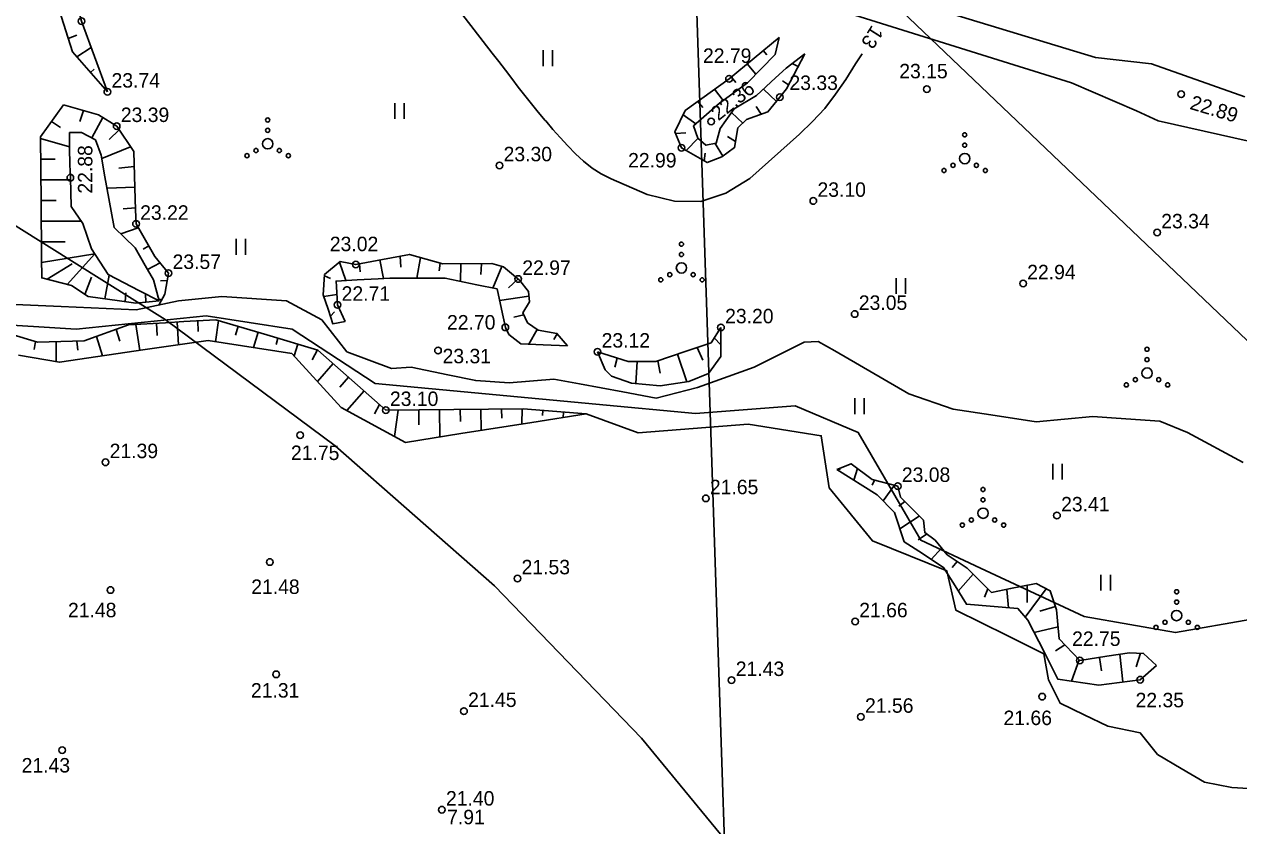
# Model space of a CAD drawing. Extents: x 509422 to 615075, y 6525431 to 6565970.
# Drawn here: x 513336.9 to 513454.3, y 6565716.1 to 6565793.6 of the extents above; entities that cross this region are included whole.
import ezdxf

# ---------------------------------------------------------------- set-up
doc = ezdxf.new("R2010")
doc.units = 0
for name, color, linetype in [('GEOLPUNKT', 7, 'Continuous'), ('HALJASTUS', 7, 'Continuous'), ('KITSENDUSED', 7, 'Continuous'), ('kma_avalik_veekogu', 7, 'Continuous'), ('KORGUS', 7, 'Continuous'), ('LAMAM', 7, 'Continuous'), ('PLOKK', 7, 'Continuous'), ('RELJEEF', 7, 'Continuous'), ('TEE', 7, 'Continuous'), ('VEEKOGU', 7, 'Continuous')]:
    doc.layers.add(name, color=color, linetype=linetype)

msp = doc.modelspace()

# ---------------------------------------------------------------- linework, layer by layer
at = {"layer": 'GEOLPUNKT'}
msp.add_lwpolyline([(513400.86, 6565826.47), (513401.19, 6565817.03), (513407.81, 6565618.76), (513410.95, 6565413.2), (513410.95, 6565403.6)], dxfattribs=at)
at = {"layer": 'HALJASTUS'}
for p, q in [((513387.07, 6565791.12), (513387.07, 6565789.6)), ((513387.98, 6565791.12), (513387.98, 6565789.6)), ((513372.74, 6565786.01), (513372.74, 6565784.49)), ((513373.65, 6565786.01), (513373.65, 6565784.49)), ((513357.4, 6565772.86), (513357.4, 6565771.34)), ((513358.31, 6565772.86), (513358.31, 6565771.34)), ((513421.2, 6565769.06), (513421.2, 6565767.54)), ((513422.11, 6565769.06), (513422.11, 6565767.54)), ((513417.22, 6565757.44), (513417.22, 6565755.92)), ((513418.13, 6565757.44), (513418.13, 6565755.92)), ((513436.35, 6565751.09), (513436.35, 6565749.57)), ((513437.26, 6565751.09), (513437.26, 6565749.57)), ((513441.01, 6565740.36), (513441.01, 6565738.84)), ((513441.92, 6565740.36), (513441.92, 6565738.84))]:
    msp.add_line(p, q, dxfattribs=at)
for centre, radius in [((513360.44, 6565784.37), 0.2), ((513360.44, 6565783.37), 0.2), ((513360.44, 6565782.07), 0.5), ((513427.84, 6565782.94), 0.2), ((513358.44, 6565780.92), 0.2), ((513359.31, 6565781.42), 0.2), ((513361.57, 6565781.42), 0.2), ((513362.44, 6565780.92), 0.2), ((513427.84, 6565780.64), 0.5), ((513427.84, 6565781.94), 0.2), ((513426.71, 6565779.99), 0.2), ((513428.97, 6565779.99), 0.2), ((513425.84, 6565779.49), 0.2), ((513429.84, 6565779.49), 0.2), ((513400.45, 6565772.36), 0.2), ((513400.45, 6565770.06), 0.5), ((513400.45, 6565771.36), 0.2), ((513399.32, 6565769.41), 0.2), ((513401.58, 6565769.41), 0.2), ((513398.45, 6565768.91), 0.2), ((513402.45, 6565768.91), 0.2), ((513445.47, 6565762.19), 0.2), ((513445.47, 6565761.19), 0.2), ((513445.47, 6565759.89), 0.5), ((513443.47, 6565758.74), 0.2), ((513444.34, 6565759.24), 0.2), ((513446.6, 6565759.24), 0.2), ((513447.47, 6565758.74), 0.2), ((513429.61, 6565748.62), 0.2), ((513429.61, 6565747.62), 0.2), ((513429.61, 6565746.32), 0.5), ((513427.61, 6565745.17), 0.2), ((513428.48, 6565745.67), 0.2), ((513430.74, 6565745.67), 0.2), ((513431.61, 6565745.17), 0.2), ((513448.33, 6565738.72), 0.2), ((513448.33, 6565737.72), 0.2), ((513448.33, 6565736.42), 0.5), ((513446.33, 6565735.27), 0.2), ((513447.2, 6565735.77), 0.2), ((513449.46, 6565735.77), 0.2), ((513450.33, 6565735.27), 0.2)]:
    msp.add_circle(centre, radius, dxfattribs=at)
at = {"layer": 'KITSENDUSED'}
msp.add_lwpolyline([(513443.92, 6565625.1), (513440.65, 6565640.16), (513432.65, 6565666.94), (513421.28, 6565691.87), (513409.61, 6565708.72), (513396.6, 6565724.56), (513382.36, 6565739.3), (513366.97, 6565752.84), (513350.52, 6565765.08), (513333.14, 6565775.95), (513314.94, 6565785.37), (513295.04, 6565799.72), (513268.51, 6565813.36), (513239.14, 6565818.56), (513173.09, 6565820.27), (513170.86, 6565820.62), (513147.71, 6565834.66), (513129.75, 6565843.24), (513110.9, 6565850.03)], dxfattribs=at)
at = {"layer": 'kma_avalik_veekogu'}
msp.add_lwpolyline([(513110.9, 6565850.03), (513129.75, 6565843.24), (513147.71, 6565834.66), (513170.86, 6565820.62), (513173.09, 6565820.27), (513239.14, 6565818.56), (513268.51, 6565813.36), (513295.04, 6565799.72), (513314.94, 6565785.37), (513333.14, 6565775.95), (513350.52, 6565765.08), (513366.97, 6565752.84), (513382.36, 6565739.3), (513396.6, 6565724.56), (513409.61, 6565708.72), (513421.28, 6565691.87), (513432.65, 6565666.94), (513440.65, 6565640.16), (513443.92, 6565625.1)], dxfattribs=at)
at = {"layer": 'KORGUS'}
for centre in [(513342.44, 6565793.95), (513405.05, 6565788.37), (513344.94, 6565787.11), (513424.17, 6565787.37), (513448.77, 6565786.87), (513409.97, 6565786.59), (513345.84, 6565783.78), (513403.32, 6565784.24), (513400.46, 6565781.68), (513382.85, 6565779.98), (513341.36, 6565778.79), (513413.2, 6565776.54), (513347.71, 6565774.32), (513446.44, 6565773.49), (513368.96, 6565770.39), (513350.84, 6565769.56), (513384.66, 6565768.99), (513433.48, 6565768.56), (513367.19, 6565766.48), (513417.2, 6565765.6), (513383.42, 6565764.31), (513404.27, 6565764.3), (513376.91, 6565762.06), (513392.33, 6565761.95), (513371.86, 6565756.3), (513363.58, 6565753.87), (513344.76, 6565751.25), (513421.36, 6565748.95), (513402.8, 6565747.76), (513436.76, 6565746.1), (513360.64, 6565741.6), (513384.59, 6565740), (513345.24, 6565738.89), (513417.24, 6565735.85), (513438.96, 6565732.08), (513361.27, 6565730.73), (513405.3, 6565730.17), (513444.8, 6565730.21), (513435.32, 6565728.57), (513379.42, 6565727.17), (513417.8, 6565726.61), (513340.57, 6565723.39), (513377.28, 6565717.63)]:
    msp.add_circle(centre, 0.32, dxfattribs=at)
at = {"layer": 'LAMAM'}
msp.add_lwpolyline([(513373.12, 6565802.59), (513382.16, 6565790.85), (513382.79, 6565790.03), (513383.42, 6565789.21), (513384.05, 6565788.38), (513384.67, 6565787.56), (513385.31, 6565786.74), (513385.95, 6565785.93), (513386.61, 6565785.13), (513387.27, 6565784.34), (513387.32, 6565784.28), (513388.02, 6565783.47), (513388.73, 6565782.67), (513389.46, 6565781.89), (513390.19, 6565781.11), (513390.97, 6565780.38), (513391.8, 6565779.72), (513392.7, 6565779.17), (513393.65, 6565778.68), (513397.14, 6565777.15), (513399.78, 6565776.53), (513402.33, 6565776.48), (513404.74, 6565777.31), (513407.06, 6565778.72), (513411.87, 6565783.01), (513413.12, 6565784.23), (513414.3, 6565785.5), (513415.36, 6565786.88), (513416.35, 6565788.31), (513417.28, 6565789.8), (513417.91, 6565790.79)], dxfattribs=at)
at = {"layer": 'PLOKK'}
msp.add_lwpolyline([(512891.12, 6565799.26), (513400.87, 6565814.87), (513514.3, 6565706.59), (513480.13, 6565510.8), (513354.71, 6565482.04), (513336.29, 6565486.45), (513349.24, 6565509.97), (513348.7, 6565545.92), (513346.25, 6565552.77), (513343.83, 6565567.35), (513345.91, 6565600.64), (513334.53, 6565646.84), (513307.12, 6565674.52), (513287.27, 6565689.68), (513266.33, 6565696.58), (513234.75, 6565720.68), (513217.01, 6565716.95), (513189.14, 6565722.57), (513171.5, 6565719.59), (513135.86, 6565725.15), (513089.86, 6565753.37)], dxfattribs=at)
at = {"layer": 'RELJEEF'}
for p, q in [((513341.99, 6565792.58), (513341.16, 6565792.26)), ((513409.9, 6565792.37), (513409.9, 6565792.37)), ((513342, 6565790.48), (513343.38, 6565791.38)), ((513408.71, 6565790.67), (513408.35, 6565791.09)), ((513412.34, 6565790.7), (513412.31, 6565790.72)), ((513406.81, 6565789.82), (513407.65, 6565788.8)), ((513411.74, 6565789.55), (513411.17, 6565789.85)), ((513343.67, 6565789.28), (513343.32, 6565788.97)), ((513405.7, 6565788), (513405.27, 6565788.55)), ((513344.63, 6565787.46), (513344.76, 6565787.58)), ((513344.94, 6565787.11), (513344.94, 6565787.11)), ((513403.66, 6565787.36), (513404.47, 6565786.26)), ((513409.63, 6565786.17), (513408.37, 6565787.35)), ((513410.22, 6565788.15), (513410.81, 6565787.78)), ((513402.52, 6565785.6), (513402.04, 6565786.18)), ((513342.28, 6565784.23), (513342.63, 6565785.29)), ((513400.6, 6565784.87), (513401.84, 6565784.01)), ((513406.38, 6565784.08), (513405.3, 6565785.09)), ((513407.67, 6565785.68), (513408.16, 6565784.93)), ((513340.4, 6565783.64), (513339.54, 6565784.23)), ((513344.5, 6565784.61), (513343.43, 6565782.64)), ((513338.48, 6565782.57), (513341.27, 6565781.77)), ((513345.1, 6565782.5), (513346.08, 6565783.43)), ((513400.86, 6565783.14), (513399.89, 6565783.06)), ((513400.9, 6565781.42), (513402.06, 6565782.61)), ((513404.9, 6565782.77), (513405.69, 6565782.3)), ((513347.19, 6565781.77), (513344.39, 6565780.64)), ((513402.74, 6565781.18), (513402.63, 6565780.42)), ((513404.46, 6565780.87), (513403.7, 6565782.11)), ((513339.9, 6565780.58), (513338.5, 6565780.57)), ((513346.06, 6565779.71), (513347.54, 6565779.87)), ((513338.52, 6565778.57), (513341.37, 6565778.59)), ((513347.6, 6565777.87), (513344.91, 6565777.79)), ((513339.98, 6565776.58), (513338.53, 6565776.57)), ((513346.47, 6565775.77), (513347.66, 6565775.87)), ((513338.55, 6565774.57), (513342.42, 6565774.6)), ((513347.93, 6565773.93), (513346.24, 6565773.35)), ((513340.87, 6565772.59), (513338.57, 6565772.57)), ((513348.41, 6565771.87), (513348.94, 6565772.2)), ((513338.58, 6565770.57), (513343.72, 6565771.41)), ((513341.05, 6565768.47), (513343.72, 6565771.41)), ((513350.05, 6565770.54), (513348.83, 6565769.9)), ((513367.38, 6565770.62), (513367.99, 6565768.84)), ((513371.3, 6565770.83), (513371.63, 6565769.04)), ((513373.33, 6565770.14), (513373.26, 6565771.2)), ((513375.21, 6565771.07), (513374.86, 6565769.07)), ((513341.54, 6565770.44), (513339.11, 6565768.97)), ((513344.69, 6565767.06), (513345.11, 6565769.37)), ((513369.37, 6565769.69), (513369.33, 6565770.46)), ((513377.02, 6565769.79), (513377.13, 6565770.52)), ((513379.12, 6565770.46), (513379.1, 6565768.75)), ((513381.05, 6565769.42), (513381.12, 6565770.47)), ((513383.08, 6565770.19), (513382.21, 6565768.11)), ((513343.42, 6565769.18), (513342.77, 6565767.49)), ((513350.08, 6565768.8), (513350.72, 6565768.84)), ((513366.5, 6565769.03), (513365.94, 6565769.29)), ((513383.72, 6565768.13), (513384.66, 6565768.99)), ((513346.74, 6565767.64), (513346.67, 6565766.78)), ((513348.66, 6565766.74), (513348.63, 6565767.55)), ((513350.19, 6565766.93), (513349.89, 6565767.06)), ((513365.87, 6565767.3), (513367.13, 6565767.48)), ((513385.69, 6565767.34), (513382.87, 6565766.92)), ((513349.94, 6565766.86), (513349.94, 6565766.86)), ((513349.77, 6565763.52), (513349.7, 6565764.7)), ((513351.7, 6565764.82), (513351.83, 6565762.62)), ((513353.73, 6565763.92), (513353.69, 6565764.95)), ((513355.68, 6565764.98), (513355.4, 6565762.92)), ((513366.91, 6565765.8), (513366.5, 6565765.4)), ((513367.93, 6565764.88), (513367.93, 6565764.88)), ((513384.23, 6565765.3), (513385.2, 6565765.53)), ((513346.13, 6565762.97), (513345.78, 6565764.1)), ((513347.7, 6565764.58), (513348.09, 6565762.07)), ((513357.33, 6565763.54), (513357.6, 6565764.41)), ((513359.51, 6565763.84), (513359.07, 6565762.35)), ((513386.5, 6565764.11), (513385.68, 6565762.69)), ((513388.1, 6565763.14), (513388.44, 6565763.69)), ((513404.27, 6565764.3), (513404.27, 6565764.3)), ((513337.87, 6565762.16), (513337.99, 6565762.94)), ((513339.98, 6565762.93), (513340, 6565760.99)), ((513342.09, 6565762.09), (513341.98, 6565762.98)), ((513343.9, 6565763.42), (513344.46, 6565761.54)), ((513361.25, 6565762.65), (513361.43, 6565763.26)), ((513363.34, 6565762.69), (513363, 6565761.54)), ((513389.44, 6565762.51), (513389.44, 6565762.51)), ((513402.52, 6565761.12), (513401.96, 6565762.36)), ((513403.62, 6565763.3), (513404.27, 6565762.61)), ((513364.74, 6565761.17), (513365.26, 6565762.12)), ((513392.33, 6565761.95), (513392.33, 6565761.95)), ((513394.02, 6565760.44), (513394.24, 6565761.34)), ((513400.07, 6565761.72), (513400.97, 6565759.05)), ((513366.76, 6565760.8), (513365.25, 6565759.07)), ((513396.18, 6565761), (513396.04, 6565758.87)), ((513398.39, 6565759.88), (513398.17, 6565761.07)), ((513367.43, 6565758.53), (513368.26, 6565759.48)), ((513369.76, 6565758.15), (513368.09, 6565756.26)), ((513370.78, 6565755.95), (513371.26, 6565756.83)), ((513373.06, 6565756.31), (513372.71, 6565753.75)), ((513375.07, 6565754.86), (513375.06, 6565756.33)), ((513377.06, 6565756.35), (513377.08, 6565753.71)), ((513379.07, 6565755.19), (513379.06, 6565756.36)), ((513381.06, 6565756.38), (513381.08, 6565754.34)), ((513383.07, 6565755.52), (513383.06, 6565756.4)), ((513385.06, 6565756.41), (513385.01, 6565754.96)), ((513387.02, 6565755.77), (513387.06, 6565756.27)), ((513389.05, 6565756.11), (513389.01, 6565755.59)), ((513391.04, 6565755.93), (513391.04, 6565755.96)), ((513391.25, 6565755.94), (513391.25, 6565755.94)), ((513415.75, 6565750.51), (513415.72, 6565750.64)), ((513417.47, 6565750.64), (513417.13, 6565749.52)), ((513415.49, 6565750.55), (513415.49, 6565750.55)), ((513418.89, 6565749.04), (513419.11, 6565749.53)), ((513421.05, 6565749.03), (513419.95, 6565747.51)), ((513421.46, 6565747.01), (513422.04, 6565747.47)), ((513423.45, 6565746.05), (513421.57, 6565744.81)), ((513423.35, 6565743.76), (513424.16, 6565744.31)), ((513425.6, 6565742.95), (513424.61, 6565741.85)), ((513426.62, 6565741.08), (513427.1, 6565741.65)), ((513428.66, 6565740.41), (513427.22, 6565738.79)), ((513429.74, 6565738.2), (513430.08, 6565739.01)), ((513431.91, 6565738.95), (513432.06, 6565737.18)), ((513435.73, 6565739.01), (513433.7, 6565736.26)), ((513433.88, 6565737.69), (513433.87, 6565739.35)), ((513435.11, 6565736.84), (513436.61, 6565737.31)), ((513436.87, 6565735.34), (513434.56, 6565734.77)), ((513436.63, 6565733.01), (513437.53, 6565733.57)), ((513438.91, 6565732.13), (513438.18, 6565730.07)), ((513441.05, 6565731.06), (513440.87, 6565732.37)), ((513442.85, 6565732.68), (513443.12, 6565729.99)), ((513444.41, 6565731.44), (513444.84, 6565732.77)), ((513446.37, 6565731.58), (513446.37, 6565731.58))]:
    msp.add_line(p, q, dxfattribs=at)
for points in [[(513339.65, 6565825.94), (513339.65, 6565814.1), (513338.85, 6565803.48), (513339.62, 6565797.1), (513341.57, 6565790.97), (513344.94, 6565787.11)], [(513339.65, 6565825.94), (513340.95, 6565821.61), (513342.5, 6565809.2), (513340.95, 6565804.99), (513341.06, 6565798.91), (513342.44, 6565793.95), (513344.94, 6565787.11)], [(513409.9, 6565792.37), (513405.05, 6565788.37), (513400.8, 6565785.28), (513399.82, 6565783.24), (513400.46, 6565781.68), (513402.93, 6565780.25), (513404.36, 6565780.8), (513405.59, 6565781.71), (513405.91, 6565783.63), (513406.74, 6565784.43), (513408.81, 6565785.16), (513409.97, 6565786.59), (513410.61, 6565787.38), (513412.37, 6565790.77)], [(513409.9, 6565792.37), (513409.51, 6565790.71), (513406.83, 6565787.96), (513404.12, 6565786.01), (513401.61, 6565783.81), (513402.04, 6565782.63), (513402.81, 6565781.93), (513403.82, 6565782.13), (513404.18, 6565783.55), (513404.74, 6565784.32), (513405.55, 6565785.44), (513407.7, 6565786.74), (513409.54, 6565788.44), (513410.59, 6565789.4), (513412.37, 6565790.77)], [(513340.71, 6565785.85), (513338.48, 6565782.76), (513338.53, 6565776.47), (513338.58, 6565771.08), (513338.6, 6565769.1), (513341.47, 6565768.36), (513343.07, 6565767.29), (513346.1, 6565766.86), (513347.68, 6565766.64), (513349.94, 6565766.86)], [(513340.71, 6565785.85), (513344.09, 6565784.87), (513345.84, 6565783.78), (513347.49, 6565781.33), (513347.6, 6565777.81), (513347.67, 6565775.67), (513347.71, 6565774.32), (513349.53, 6565771.18), (513350.84, 6565769.56), (513350.5, 6565767.51), (513349.96, 6565766.51)], [(513341.27, 6565783.17), (513342.43, 6565783.17), (513343.8, 6565782.44), (513344.33, 6565780.98), (513344.71, 6565778.87), (513345.09, 6565776.77), (513345.6, 6565773.97), (513347.63, 6565772), (513348.61, 6565770.28), (513349.39, 6565768.92), (513349.94, 6565766.86)], [(513349.94, 6565766.86), (513348.06, 6565767.84), (513345.01, 6565769.42), (513343.4, 6565771.9), (513342.58, 6565774.37), (513341.45, 6565776.01), (513341.36, 6565778.79), (513341.32, 6565780.06), (513341.27, 6565781.66), (513341.27, 6565783.17)], [(513389.44, 6565762.51), (513388.41, 6565763.72), (513386.59, 6565764.05), (513385.56, 6565764.75), (513385.12, 6565765.7), (513385.75, 6565766.77), (513385.65, 6565767.78), (513384.78, 6565768.89), (513383.24, 6565770.15), (513382.1, 6565770.48), (513377.37, 6565770.45), (513374.14, 6565771.37), (513371.55, 6565770.88), (513368.96, 6565770.39), (513367.44, 6565770.67), (513365.95, 6565769.42), (513365.82, 6565767.47), (513366.28, 6565766.06), (513366.74, 6565764.65), (513367.93, 6565764.88)], [(513367.93, 6565764.88), (513367.19, 6565766.48), (513367.09, 6565768.25), (513367.06, 6565768.79), (513369.09, 6565768.9), (513371.13, 6565769.02), (513372.25, 6565769.08), (513377.6, 6565769.06), (513380.66, 6565768.43), (513382.63, 6565768.03), (513383.05, 6565766.06), (513383.42, 6565764.31), (513383.75, 6565763.63), (513384.92, 6565762.72), (513387.07, 6565762.62), (513389.44, 6565762.51)], [(513316.01, 6565765.75), (513341.91, 6565764.12), (513354.5, 6565765.42), (513362.81, 6565764.12), (513370.83, 6565758.89), (513392.17, 6565756.88), (513401.81, 6565755.98), (513411.46, 6565756.73), (513417.55, 6565754.13), (513423.59, 6565743.73), (513429.38, 6565741.02), (513439.39, 6565736.34), (513448.22, 6565734.77), (513455.6, 6565736.07)], [(513335.52, 6565763.69), (513338.17, 6565762.88), (513342.71, 6565762.99), (513346.99, 6565764.54), (513350.55, 6565764.76), (513352.34, 6565764.86), (513355.44, 6565765.05), (513360.36, 6565763.58), (513365.28, 6565762.11), (513368.57, 6565759.21), (513371.86, 6565756.3), (513375.08, 6565756.33), (513381.8, 6565756.39), (513385.16, 6565756.42), (513391.25, 6565755.94)], [(513392.33, 6565761.95), (513395.29, 6565761), (513397.97, 6565761), (513400.92, 6565762.01), (513403.31, 6565762.82), (513404.27, 6565764.3)], [(513404.27, 6565764.3), (513404.27, 6565761.49), (513403.05, 6565759.84), (513401.15, 6565759.08), (513398.39, 6565758.66), (513395.61, 6565758.9), (513393.7, 6565759.57), (513393.06, 6565760.21), (513392.33, 6565761.95)], [(513446.37, 6565731.58), (513445.13, 6565732.75), (513443.76, 6565732.82), (513441.57, 6565732.48), (513438.96, 6565732.08), (513437.61, 6565733.49), (513436.97, 6565734.15), (513436.85, 6565735.56), (513436.73, 6565736.96), (513436.09, 6565738.82), (513434.74, 6565739.52), (513433.26, 6565739.23), (513432.27, 6565739.03), (513430.43, 6565738.66), (513429.96, 6565739.13), (513428.07, 6565741), (513426.14, 6565742.3), (513424.97, 6565743.71), (513423.98, 6565744.44), (513423.84, 6565745.66), (513421.63, 6565747.88), (513421.36, 6565748.95), (513418.89, 6565749.59), (513416.85, 6565751.11), (513415.49, 6565750.55)], [(513415.49, 6565750.55), (513419.39, 6565748.09), (513421.04, 6565746.39), (513422, 6565743.56), (513423.39, 6565742.65), (513425.8, 6565741.07), (513426.9, 6565739.29), (513428.01, 6565737.51), (513432.98, 6565737.1), (513433.94, 6565735.98), (513435.54, 6565732.83), (513436.85, 6565730.26), (513440.82, 6565729.69), (513444.8, 6565730.21), (513446.37, 6565731.58)]]:
    msp.add_lwpolyline(points, dxfattribs=at)
at = {"layer": 'TEE'}
for points in [[(513401.41, 6565799.5), (513438.18, 6565787.96), (513444.44, 6565785.26), (513446.54, 6565784.28), (513455.44, 6565782.28)], [(513414.24, 6565798.43), (513440.48, 6565790.42), (513445.89, 6565789.82), (513454.93, 6565786.61)], [(513304.03, 6565767.92), (513340.47, 6565766.33), (513347.72, 6565766.02), (513351.83, 6565766.89), (513356.01, 6565767.3), (513362.25, 6565766.89), (513365.69, 6565765.03), (513368.1, 6565761.95), (513372.42, 6565760.33), (513374.31, 6565760.45), (513377.85, 6565759.72), (513380.56, 6565759.16), (513383.79, 6565758.93), (513388.11, 6565759.29), (513390.58, 6565758.84), (513394.79, 6565758.06), (513398.01, 6565757.46), (513401.99, 6565758.48), (513407.48, 6565760.45), (513412.33, 6565762.86), (513413.67, 6565762.95), (513415.28, 6565762.03), (513422.45, 6565757.89), (513426.72, 6565756.39), (513430.37, 6565755.84), (513434.75, 6565755.18), (513440.22, 6565755.67), (513442.47, 6565755.51), (513446.71, 6565755.22), (513449.37, 6565754.14), (513454.76, 6565751.24)]]:
    msp.add_lwpolyline(points, dxfattribs=at)
at = {"layer": 'VEEKOGU'}
msp.add_lwpolyline([(513336.36, 6565761.63), (513340.3, 6565760.93), (513348.61, 6565762.15), (513354.68, 6565763.04), (513362.79, 6565761.77), (513367.55, 6565756.55), (513373.76, 6565753.18), (513379.12, 6565754.03), (513385.98, 6565755.11), (513391.25, 6565755.94), (513396.25, 6565754.09), (513401.57, 6565754.52), (513406.89, 6565754.95), (513413.97, 6565753.82), (513414.72, 6565748.78), (513418.91, 6565743.64), (513426.1, 6565740.75), (513426.99, 6565736.93), (513431.94, 6565734.48), (513435.49, 6565732.72), (513435.94, 6565730.21), (513437.08, 6565727.93), (513439.38, 6565726.81), (513441.68, 6565725.7), (513444.82, 6565725.06), (513446.47, 6565722.98), (513448.76, 6565721.63), (513451.04, 6565720.28), (513453.66, 6565719.79), (513459.53, 6565719.41)], dxfattribs=at)

# ---------------------------------------------------------------- texts
at = {"layer": 'KORGUS'}
for s, p in [('22.79 ', (513402.53, 6565789.9)), ('23.15 ', (513421.51, 6565788.41)), ('23.74 ', (513345.34, 6565787.51)), ('23.33 ', (513410.89, 6565787.28)), ('23.39 ', (513346.24, 6565784.18)), ('23.30 ', (513383.25, 6565780.38)), ('22.99 ', (513395.29, 6565779.78)), ('23.10 ', (513413.6, 6565776.94)), ('23.22 ', (513348.11, 6565774.72)), ('23.34 ', (513446.84, 6565773.89)), ('23.02 ', (513366.45, 6565771.68)), ('23.57 ', (513351.24, 6565769.96)), ('22.97 ', (513385.06, 6565769.39)), ('22.94 ', (513433.88, 6565768.96)), ('22.71 ', (513367.59, 6565766.88)), ('23.05 ', (513417.6, 6565766)), ('23.20 ', (513404.67, 6565764.7)), ('22.70 ', (513377.78, 6565764.1)), ('23.12 ', (513392.73, 6565762.35)), ('23.31 ', (513377.35, 6565760.83)), ('23.10 ', (513372.26, 6565756.7)), ('21.39 ', (513345.16, 6565751.65)), ('21.75 ', (513362.69, 6565751.47)), ('23.08 ', (513421.76, 6565749.35)), ('21.65 ', (513403.2, 6565748.16)), ('23.41 ', (513437.16, 6565746.5)), ('21.53 ', (513384.99, 6565740.41)), ('21.48 ', (513358.85, 6565738.51)), ('21.48 ', (513341.13, 6565736.25)), ('21.66 ', (513417.64, 6565736.25)), ('22.75 ', (513438.22, 6565733.48)), ('21.43 ', (513405.7, 6565730.57)), ('21.31 ', (513358.82, 6565728.48)), ('21.45 ', (513379.82, 6565727.57)), ('21.56 ', (513418.2, 6565727.01)), ('22.35 ', (513444.36, 6565727.54)), ('21.66 ', (513431.59, 6565725.82)), ('21.43 ', (513336.65, 6565721.23)), ('21.40 ', (513377.68, 6565718.03)), ('7.91', (513377.79, 6565716.22))]:
    msp.add_text(s, height=1.4, dxfattribs=at).set_placement(p)
for s, rotation, p in [('22.36 ', 38.7733, (513404.02, 6565784.24)), ('22.89 ', 343.2065, (513449.52, 6565785.46)), ('22.88 ', 90, (513343.49, 6565777.25))]:
    msp.add_text(s, height=1.4, rotation=rotation, dxfattribs=at).set_placement(p)
at = {"layer": 'LAMAM'}
msp.add_text('13', height=1.4, rotation=237.6218, dxfattribs=at).set_placement((513418.88, 6565793.63))

doc.saveas('drawing.dxf')
